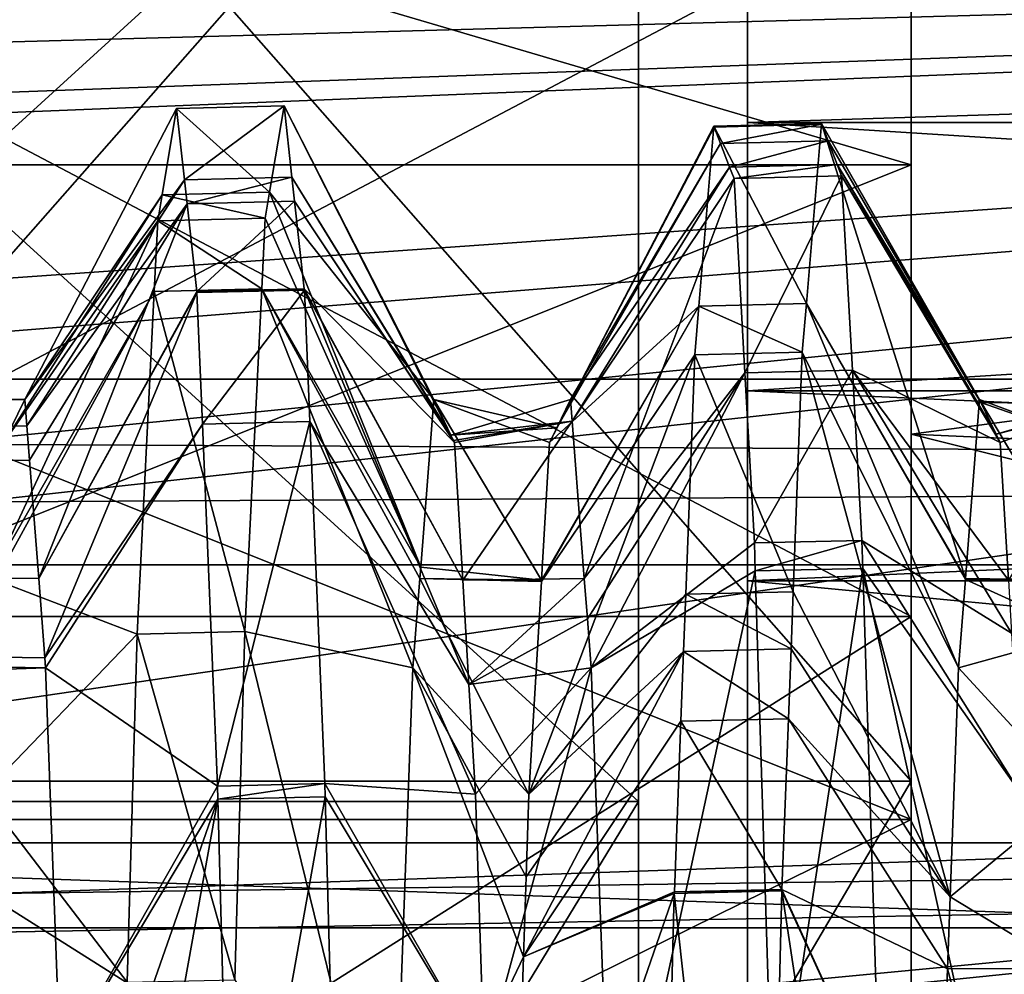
# Model space of a CAD drawing. Extents: x 0 to 200, y 18 to 95.
# Tile 190 of 491: x 67.87 to 69.67, y 56.14 to 57.89. Entities that reach past the tile are written whole.
import ezdxf

# ---------------------------------------------------------------- set-up
doc = ezdxf.new("R2010")
doc.units = 0

msp = doc.modelspace()

# ---------------------------------------------------------------- linework, layer by layer
for points in [[(69.499992, 58.127014, 271), (69.499992, 60.327015, 271), (69.499992, 57.125778, 266.436615)], [(69.499992, 60.327015, 271), (69.499992, 59.329838, 265.986847), (69.499992, 57.125778, 266.436615)], [(69.499992, 56.490116, 261.736908), (66.999992, 59.329838, 265.986847), (66.999992, 56.490116, 261.736908)], [(69.499992, 59.329838, 265.986847), (66.999992, 59.329838, 265.986847), (69.499992, 56.490116, 261.736908)], [(69.499992, 59.329838, 276.013153), (69.499992, 56.490116, 280.263092), (66.999992, 56.490116, 280.263092)], [(66.999992, 59.329838, 276.013153), (69.499992, 59.329838, 276.013153), (66.999992, 56.490116, 280.263092)], [(69.499992, 57.125778, 266.436615), (69.499992, 59.329838, 265.986847), (69.499992, 54.306, 262.711578)], [(69.499992, 59.329838, 265.986847), (69.499992, 56.490116, 261.736908), (69.499992, 54.306, 262.711578)], [(69.499992, 59.329838, 276.013153), (69.499992, 57.125778, 275.563385), (69.499992, 56.490116, 280.263092)], [(69.499992, 59.329838, 276.013153), (69.499992, 58.127014, 271), (69.499992, 57.125778, 275.563385)], [(69.499992, 58.503326, 275.104248), (69.499992, 59.132069, 276.222046), (69.499992, 57.61932, 277)], [(69.499992, 59.132069, 276.222046), (69.499992, 58.11018, 278.110321), (69.499992, 57.61932, 277)], [(66.999992, 58.968403, 263.375061), (100.857979, 56.147953, 260.252533), (66.999992, 55.257084, 259.53186)], [(122.799995, 57.297775, 280.72522), (66.999992, 58.968403, 278.624939), (66.999992, 55.257084, 282.468109)], [(66.999992, 58.968403, 263.375061), (101.619339, 56.713158, 260.703735), (100.857979, 56.147953, 260.252533)], [(66.999992, 58.968403, 263.375061), (102.531059, 57.141083, 261.13797), (101.619339, 56.713158, 260.703735)], [(66.999992, 58.968403, 263.375061), (103.638268, 57.660767, 261.665283), (102.531059, 57.141083, 261.13797)], [(122.799995, 58.968403, 278.624939), (66.999992, 58.968403, 278.624939), (122.799995, 57.297775, 280.72522)], [(66.999992, 58.968403, 263.375061), (103.960701, 57.746113, 261.767151), (103.638268, 57.660767, 261.665283)], [(66.999992, 58.968403, 263.375061), (105.602844, 58.180782, 262.28595), (103.960701, 57.746113, 261.767151)], [(66.499992, 58.731163, 268.374268), (68.999992, 56.452629, 263.642822), (66.499992, 56.452629, 263.642822)], [(66.499992, 58.731163, 268.374268), (68.999992, 58.731163, 268.374268), (68.999992, 56.452629, 263.642822)], [(68.999992, 58.731163, 273.625732), (66.499992, 58.731163, 273.625732), (66.499992, 56.452629, 278.357178)], [(68.999992, 56.452629, 278.357178), (68.999992, 58.731163, 273.625732), (66.499992, 56.452629, 278.357178)], [(68.999992, 55.477016, 271), (68.999992, 58.731163, 273.625732), (68.999992, 54.371727, 275.125)], [(68.999992, 58.731163, 273.625732), (68.999992, 56.452629, 278.357178), (68.999992, 54.371727, 275.125)], [(68.999992, 56.452629, 263.642822), (68.999992, 58.731163, 268.374268), (68.999992, 55.477016, 271)], [(68.999992, 58.731163, 268.374268), (68.999992, 58.731163, 273.625732), (68.999992, 55.477016, 271)], [(69.499992, 57.61932, 265), (66.499992, 58.503326, 266.895752), (66.499992, 57.61932, 265)], [(69.499992, 58.503326, 266.895752), (66.499992, 58.503326, 266.895752), (69.499992, 57.61932, 265)], [(66.499992, 58.503326, 275.104248), (69.499992, 58.503326, 275.104248), (66.499992, 57.61932, 277)], [(69.499992, 58.503326, 275.104248), (69.499992, 57.61932, 277), (66.499992, 57.61932, 277)], [(69.499992, 58.11018, 263.889679), (69.499992, 58.503326, 266.895752), (69.499992, 57.61932, 265)], [(55.084332, 58.070004, 41.003445), (77.999992, 58.124733, 40.976082), (55.685112, 57.509953, 39.889133)], [(77.999992, 58.124733, 51.023918), (55.291088, 57.908844, 51.467953), (55.932827, 57.236149, 52.511547)], [(55.685112, 57.509953, 39.889133), (77.999992, 58.124733, 40.976082), (55.894001, 57.31522, 39.501682)], [(55.894001, 57.31522, 39.501682), (77.999992, 58.124733, 40.976082), (56.648254, 56.421177, 38.377098)], [(77.999992, 58.124733, 51.023918), (55.932827, 57.236149, 52.511547), (56.522705, 56.617817, 53.470806)], [(77.999992, 58.124733, 51.023918), (56.522705, 56.617817, 53.470806), (56.938103, 56.044952, 54.049088)], [(56.648254, 56.421177, 38.377098), (77.999992, 58.124733, 40.976082), (57.144798, 55.832596, 37.636749)], [(77.999992, 58.124733, 51.023918), (56.938103, 56.044952, 54.049088), (77.999992, 55.020393, 55.12487)], [(57.144798, 55.832596, 37.636749), (77.999992, 58.124733, 40.976082), (57.585098, 55.134129, 37.049129)], [(57.585098, 55.134129, 37.049129), (77.999992, 58.124733, 40.976082), (77.999992, 55.020393, 36.87513)], [(74.999992, 57.853729, 268.574524), (69.499992, 58.127014, 271), (69.499992, 57.125778, 266.436615)], [(69.499992, 58.127014, 271), (74.999992, 57.853729, 273.425476), (69.499992, 57.125778, 275.563385)], [(74.999992, 57.853729, 271), (69.499992, 58.127014, 271), (74.999992, 57.853729, 268.574524)], [(74.999992, 57.853729, 273.425476), (69.499992, 58.127014, 271), (74.999992, 57.853729, 271)], [(66.999992, 58.11018, 263.889679), (69.499992, 56.791424, 262.195343), (66.999992, 56.791424, 262.195343)], [(66.999992, 58.11018, 263.889679), (69.499992, 58.11018, 263.889679), (69.499992, 56.791424, 262.195343)], [(69.499992, 56.791424, 279.804657), (69.499992, 58.11018, 278.110321), (66.999992, 56.791424, 279.804657)], [(69.499992, 58.11018, 278.110321), (66.999992, 58.11018, 278.110321), (66.999992, 56.791424, 279.804657)], [(69.499992, 57.61932, 277), (69.499992, 58.11018, 278.110321), (69.499992, 56.419548, 278.71344)], [(69.499992, 58.11018, 278.110321), (69.499992, 56.791424, 279.804657), (69.499992, 56.419548, 278.71344)], [(69.499992, 58.11018, 263.889679), (69.499992, 57.61932, 265), (69.499992, 56.791424, 262.195343)], [(69.199997, 57.945778, 270.181091), (69.199997, 57.696964, 268.562225), (69.199997, 55.847462, 269.499878)], [(69.199997, 55.977016, 271), (69.199997, 57.945778, 270.181091), (69.199997, 55.847462, 269.499878)], [(69.199997, 57.945778, 271.818909), (69.199997, 55.977016, 271), (69.199997, 55.847462, 272.500153)], [(69.199997, 57.696964, 273.437744), (69.199997, 57.945778, 271.818909), (69.199997, 55.847462, 272.500153)], [(69.199997, 57.945778, 271.818909), (69.199997, 57.945778, 270.181091), (69.199997, 55.977016, 271)], [(69.199997, 57.945778, 270.181091), (76.999992, 57.696964, 268.562225), (69.199997, 57.696964, 268.562225)], [(69.199997, 57.945778, 270.181091), (76.999992, 57.945778, 270.181091), (76.999992, 57.696964, 268.562225)], [(76.999992, 57.696964, 273.437744), (76.999992, 57.945778, 271.818909), (69.199997, 57.696964, 273.437744)], [(76.999992, 57.945778, 271.818909), (69.199997, 57.945778, 271.818909), (69.199997, 57.696964, 273.437744)], [(74.999992, 57.853729, 268.574524), (69.499992, 57.125778, 266.436615), (74.999992, 56.880943, 266.554504)], [(69.499992, 57.125778, 275.563385), (74.999992, 57.853729, 273.425476), (74.999992, 56.880943, 275.445496)], [(68.126671, 57.564613, 44.471088), (68.153107, 57.722771, 46.204681), (67.875168, 57.189186, 46.868992)], [(68.153107, 57.722771, 46.204681), (68.167618, 57.59219, 47.149849), (67.875168, 57.189186, 46.868992)], [(68.323792, 57.569469, 44.470646), (68.153107, 57.722771, 46.204681), (68.126671, 57.564613, 44.471088)], [(68.350243, 57.727684, 46.205978), (68.153107, 57.722771, 46.204681), (68.323792, 57.569469, 44.470646)], [(68.153107, 57.722771, 46.204681), (68.350243, 57.727684, 46.205978), (68.167618, 57.59219, 47.149849)], [(68.350243, 57.727684, 46.205978), (68.364738, 57.597122, 47.150391), (68.167618, 57.59219, 47.149849)], [(68.350243, 57.727684, 46.205978), (68.323792, 57.569469, 44.470646), (68.624825, 57.189186, 45.131008)], [(68.364738, 57.597122, 47.150391), (68.350243, 57.727684, 46.205978), (68.656303, 57.124199, 47.103168)], [(68.350243, 57.727684, 46.205978), (68.624825, 57.189186, 45.131008), (68.656303, 57.124199, 47.103168)], [(69.199997, 57.696964, 268.562225), (69.199997, 56.857018, 267), (69.199997, 55.847462, 269.499878)], [(69.199997, 56.857018, 275), (69.199997, 57.696964, 273.437744), (69.199997, 55.847462, 272.500153)], [(69.199997, 57.696964, 268.562225), (69.199997, 57.205116, 267), (69.199997, 56.857018, 267)], [(69.199997, 57.205116, 275), (69.199997, 57.696964, 273.437744), (69.199997, 56.857018, 275)], [(69.199997, 57.696964, 268.562225), (76.999992, 57.205116, 267), (69.199997, 57.205116, 267)], [(69.199997, 57.696964, 268.562225), (76.999992, 57.696964, 268.562225), (76.999992, 57.205116, 267)], [(76.999992, 57.205116, 275), (76.999992, 57.696964, 273.437744), (69.199997, 57.205116, 275)], [(76.999992, 57.696964, 273.437744), (69.199997, 57.696964, 273.437744), (69.199997, 57.205116, 275)], [(69.138229, 57.690231, 45.224533), (68.850052, 57.137341, 45.295696), (68.83699, 57.110363, 44.47702)], [(69.110596, 57.36042, 43.434547), (69.138229, 57.690231, 45.224533), (68.83699, 57.110363, 44.47702)], [(69.138229, 57.690231, 45.224533), (69.138741, 57.688889, 45.258499), (68.850052, 57.137341, 45.295696)], [(69.138741, 57.688889, 45.258499), (69.150406, 57.658562, 46.025101), (68.850052, 57.137341, 45.295696)], [(69.307724, 57.36517, 43.433342), (69.138229, 57.690231, 45.224533), (69.110596, 57.36042, 43.434547)], [(69.335388, 57.695248, 45.225357), (69.138229, 57.690231, 45.224533), (69.307724, 57.36517, 43.433342)], [(69.138229, 57.690231, 45.224533), (69.335388, 57.695248, 45.225357), (69.138741, 57.688889, 45.258499)], [(69.335388, 57.695248, 45.225357), (69.335876, 57.693947, 45.258156), (69.138741, 57.688889, 45.258499)], [(69.138741, 57.688889, 45.258499), (69.335876, 57.693947, 45.258156), (69.150406, 57.658562, 46.025101)], [(69.335876, 57.693947, 45.258156), (69.347542, 57.663528, 46.025291), (69.150406, 57.658562, 46.025101)], [(69.335388, 57.695248, 45.225357), (69.307724, 57.36517, 43.433342), (69.599365, 56.86137, 43.569729)], [(69.624817, 57.189186, 45.131008), (69.335388, 57.695248, 45.225357), (69.599365, 56.86137, 43.569729)], [(69.335876, 57.693947, 45.258156), (69.335388, 57.695248, 45.225357), (69.624817, 57.189186, 45.131008)], [(69.335876, 57.693947, 45.258156), (69.624817, 57.189186, 45.131008), (69.627403, 57.183849, 45.292973)], [(69.347542, 57.663528, 46.025291), (69.335876, 57.693947, 45.258156), (69.627403, 57.183849, 45.292973)], [(69.150406, 57.658562, 46.025101), (69.347542, 57.663528, 46.025291), (69.166901, 57.615623, 47.110352)], [(69.347542, 57.663528, 46.025291), (69.364037, 57.620487, 47.110867), (69.166901, 57.615623, 47.110352)], [(69.364037, 57.620487, 47.110867), (69.347542, 57.663528, 46.025291), (69.627403, 57.183849, 45.292973)], [(69.150406, 57.658562, 46.025101), (68.87516, 57.189186, 46.868992), (68.850052, 57.137341, 45.295696)], [(69.150406, 57.658562, 46.025101), (69.166901, 57.615623, 47.110352), (68.87516, 57.189186, 46.868992)], [(69.499992, 56.419548, 263.28653), (66.499992, 57.61932, 265), (66.499992, 56.419548, 263.28653)], [(69.499992, 57.61932, 265), (66.499992, 57.61932, 265), (69.499992, 56.419548, 263.28653)], [(66.499992, 57.61932, 277), (69.499992, 57.61932, 277), (66.499992, 56.419548, 278.71344)], [(69.499992, 57.61932, 277), (69.499992, 56.419548, 278.71344), (66.499992, 56.419548, 278.71344)], [(68.87516, 57.189186, 46.868992), (69.166901, 57.615623, 47.110352), (68.878204, 57.150032, 47.055473)], [(69.166901, 57.615623, 47.110352), (69.175049, 57.594402, 47.646629), (68.878204, 57.150032, 47.055473)], [(69.166901, 57.615623, 47.110352), (69.364037, 57.620487, 47.110867), (69.175049, 57.594402, 47.646629)], [(69.364037, 57.620487, 47.110867), (69.372192, 57.59919, 47.648006), (69.175049, 57.594402, 47.646629)], [(69.364037, 57.620487, 47.110867), (69.627403, 57.183849, 45.292973), (69.655579, 57.125675, 47.058197)], [(69.372192, 57.59919, 47.648006), (69.364037, 57.620487, 47.110867), (69.655579, 57.125675, 47.058197)], [(69.499992, 56.791424, 262.195343), (69.499992, 57.61932, 265), (69.499992, 56.419548, 263.28653)], [(67.875168, 57.189186, 46.868992), (68.167618, 57.59219, 47.149849), (67.878914, 57.140907, 47.098942)], [(68.167618, 57.59219, 47.149849), (68.172493, 57.548412, 47.466759), (67.878914, 57.140907, 47.098942)], [(68.167618, 57.59219, 47.149849), (68.364738, 57.597122, 47.150391), (68.172493, 57.548412, 47.466759)], [(68.364738, 57.597122, 47.150391), (68.369614, 57.553291, 47.467445), (68.172493, 57.548412, 47.466759)], [(68.369614, 57.553291, 47.467445), (68.364738, 57.597122, 47.150391), (68.661148, 57.114204, 47.406452)], [(68.364738, 57.597122, 47.150391), (68.656303, 57.124199, 47.103168), (68.661148, 57.114204, 47.406452)], [(68.878204, 57.150032, 47.055473), (69.175049, 57.594402, 47.646629), (68.900612, 56.86137, 48.430271)], [(69.175049, 57.594402, 47.646629), (69.195007, 57.238441, 48.909203), (68.900612, 56.86137, 48.430271)], [(69.175049, 57.594402, 47.646629), (69.372192, 57.59919, 47.648006), (69.195007, 57.238441, 48.909203)], [(69.372192, 57.59919, 47.648006), (69.392143, 57.243187, 48.91058), (69.195007, 57.238441, 48.909203)], [(69.372192, 57.59919, 47.648006), (69.655579, 57.125675, 47.058197), (69.663002, 57.110363, 47.52298)], [(69.392143, 57.243187, 48.91058), (69.372192, 57.59919, 47.648006), (69.663002, 57.110363, 47.52298)], [(68.323792, 57.569469, 44.470646), (68.126671, 57.564613, 44.471088), (68.315865, 57.522041, 43.95042)], [(68.323792, 57.569469, 44.470646), (68.315865, 57.522041, 43.95042), (68.60096, 56.881817, 43.667099)], [(68.624825, 57.189186, 45.131008), (68.323792, 57.569469, 44.470646), (68.60096, 56.881817, 43.667099)], [(68.118744, 57.517197, 43.951347), (68.126671, 57.564613, 44.471088), (67.836983, 57.110363, 44.47702)], [(68.126671, 57.564613, 44.471088), (67.875168, 57.189186, 46.868992), (67.836983, 57.110363, 44.47702)], [(68.315865, 57.522041, 43.95042), (68.126671, 57.564613, 44.471088), (68.118744, 57.517197, 43.951347)], [(68.172493, 57.548412, 47.466759), (68.369614, 57.553291, 47.467445), (68.190376, 57.387554, 48.631092)], [(68.369614, 57.553291, 47.467445), (68.387489, 57.392334, 48.631756), (68.190376, 57.387554, 48.631092)], [(68.387489, 57.392334, 48.631756), (68.369614, 57.553291, 47.467445), (68.663002, 57.110363, 47.52298)], [(68.369614, 57.553291, 47.467445), (68.661148, 57.114204, 47.406452), (68.663002, 57.110363, 47.52298)], [(67.878914, 57.140907, 47.098942), (68.172493, 57.548412, 47.466759), (67.883759, 57.078484, 47.396221)], [(67.883759, 57.078484, 47.396221), (68.172493, 57.548412, 47.466759), (67.90062, 56.86137, 48.430271)], [(68.172493, 57.548412, 47.466759), (68.190376, 57.387554, 48.631092), (67.90062, 56.86137, 48.430271)], [(68.112343, 57.3876, 43.550156), (68.118744, 57.517197, 43.951347), (67.823624, 56.884792, 43.67075)], [(68.118744, 57.517197, 43.951347), (67.836983, 57.110363, 44.47702), (67.823624, 56.884792, 43.67075)], [(68.309456, 57.392384, 43.549), (68.118744, 57.517197, 43.951347), (68.112343, 57.3876, 43.550156)], [(68.315865, 57.522041, 43.95042), (68.118744, 57.517197, 43.951347), (68.309456, 57.392384, 43.549)], [(68.315865, 57.522041, 43.95042), (68.309456, 57.392384, 43.549), (68.60096, 56.881817, 43.667099)], [(68.309456, 57.392384, 43.549), (68.112343, 57.3876, 43.550156), (68.278427, 56.764057, 41.603683)], [(68.190376, 57.387554, 48.631092), (68.387489, 57.392334, 48.631756), (68.190605, 57.385468, 48.646187)], [(68.387489, 57.392334, 48.631756), (68.387733, 57.390083, 48.648033), (68.190605, 57.385468, 48.646187)], [(68.190605, 57.385468, 48.646187), (68.387733, 57.390083, 48.648033), (68.2006, 57.14431, 49.258858)], [(68.387733, 57.390083, 48.648033), (68.39772, 57.149017, 49.26041), (68.2006, 57.14431, 49.258858)], [(68.309456, 57.392384, 43.549), (68.278427, 56.764057, 41.603683), (68.586639, 56.697403, 42.788807)], [(68.599373, 56.86137, 43.569729), (68.309456, 57.392384, 43.549), (68.586639, 56.697403, 42.788807)], [(68.60096, 56.881817, 43.667099), (68.309456, 57.392384, 43.549), (68.599373, 56.86137, 43.569729)], [(68.387733, 57.390083, 48.648033), (68.387489, 57.392334, 48.631756), (68.677948, 56.858009, 48.424969)], [(68.387489, 57.392334, 48.631756), (68.663002, 57.110363, 47.52298), (68.677948, 56.858009, 48.424969)], [(68.39772, 57.149017, 49.26041), (68.387733, 57.390083, 48.648033), (68.689262, 56.666901, 49.10807)], [(68.387733, 57.390083, 48.648033), (68.677948, 56.858009, 48.424969), (68.689262, 56.666901, 49.10807)], [(68.112343, 57.3876, 43.550156), (67.822037, 56.858009, 43.575031), (68.081299, 56.759315, 41.605183)], [(68.112343, 57.3876, 43.550156), (67.823624, 56.884792, 43.67075), (67.822037, 56.858009, 43.575031)], [(68.190376, 57.387554, 48.631092), (68.190605, 57.385468, 48.646187), (67.90062, 56.86137, 48.430271)], [(67.90062, 56.86137, 48.430271), (68.190605, 57.385468, 48.646187), (67.911903, 56.716022, 49.122513)], [(68.190605, 57.385468, 48.646187), (68.2006, 57.14431, 49.258858), (67.911903, 56.716022, 49.122513)], [(68.278427, 56.764057, 41.603683), (68.112343, 57.3876, 43.550156), (68.081299, 56.759315, 41.605183)], [(69.110596, 57.36042, 43.434547), (68.822044, 56.858009, 43.575031), (68.821907, 56.855728, 43.566864)], [(69.103119, 57.271255, 42.950619), (69.110596, 57.36042, 43.434547), (68.821907, 56.855728, 43.566864)], [(69.110596, 57.36042, 43.434547), (68.83699, 57.110363, 44.47702), (68.822044, 56.858009, 43.575031)], [(69.300255, 57.276001, 42.949223), (69.110596, 57.36042, 43.434547), (69.103119, 57.271255, 42.950619)], [(69.307724, 57.36517, 43.433342), (69.110596, 57.36042, 43.434547), (69.300255, 57.276001, 42.949223)], [(69.307724, 57.36517, 43.433342), (69.300255, 57.276001, 42.949223), (69.586639, 56.697403, 42.788807)], [(69.599236, 56.859604, 43.561329), (69.307724, 57.36517, 43.433342), (69.586639, 56.697403, 42.788807)], [(69.599365, 56.86137, 43.569729), (69.307724, 57.36517, 43.433342), (69.599236, 56.859604, 43.561329)], [(122.799995, 55.257084, 282.468109), (122.799995, 57.297775, 280.72522), (66.999992, 55.257084, 282.468109)], [(69.103119, 57.271255, 42.950619), (68.821907, 56.855728, 43.566864), (68.79882, 56.465813, 42.173164)], [(69.086441, 56.832352, 41.946114), (69.103119, 57.271255, 42.950619), (68.79882, 56.465813, 42.173164)], [(69.283577, 56.836872, 41.944134), (69.103119, 57.271255, 42.950619), (69.086441, 56.832352, 41.946114)], [(69.300255, 57.276001, 42.949223), (69.103119, 57.271255, 42.950619), (69.283577, 56.836872, 41.944134)], [(69.300255, 57.276001, 42.949223), (69.283577, 56.836872, 41.944134), (69.571136, 56.27758, 41.912701)], [(69.586639, 56.697403, 42.788807), (69.300255, 57.276001, 42.949223), (69.571136, 56.27758, 41.912701)], [(110.863342, 56.886276, 275.501373), (44.499992, 57.227016, 272.913177), (41.911797, 56.886276, 275.501373)], [(44.499992, 57.227016, 272.913177), (108.275154, 57.227016, 272.913177), (47.088192, 56.886276, 270.324982)], [(108.275154, 57.227016, 272.913177), (44.499992, 57.227016, 272.913177), (110.863342, 56.886276, 275.501373)], [(108.275154, 57.227016, 272.913177), (105.686966, 56.886276, 270.324982), (47.088192, 56.886276, 270.324982)], [(55.680336, 57.227013, 46.006924), (67.875168, 57.189186, 46.868992), (55.873707, 57.006516, 48.08839)], [(67.875168, 57.189186, 46.868992), (55.680336, 57.227013, 46.006924), (67.836983, 57.110363, 44.47702)], [(68.900612, 56.86137, 48.430271), (69.195007, 57.238441, 48.909203), (68.906334, 56.787659, 48.781338)], [(68.906334, 56.787659, 48.781338), (69.195007, 57.238441, 48.909203), (68.913345, 56.697403, 49.211193)], [(69.195007, 57.238441, 48.909203), (69.212494, 56.926552, 50.01545), (68.913345, 56.697403, 49.211193)], [(69.195007, 57.238441, 48.909203), (69.392143, 57.243187, 48.91058), (69.212494, 56.926552, 50.01545)], [(69.392143, 57.243187, 48.91058), (69.40963, 56.931103, 50.01738), (69.212494, 56.926552, 50.01545)], [(69.392143, 57.243187, 48.91058), (69.67794, 56.858009, 48.424969), (69.68367, 56.761288, 48.770702)], [(69.40963, 56.931103, 50.01738), (69.392143, 57.243187, 48.91058), (69.68367, 56.761288, 48.770702)], [(69.392143, 57.243187, 48.91058), (69.663002, 57.110363, 47.52298), (69.67794, 56.858009, 48.424969)], [(76.999992, 57.205116, 267), (76.999992, 56.857018, 267), (69.199997, 56.857018, 267)], [(69.199997, 57.205116, 267), (76.999992, 57.205116, 267), (69.199997, 56.857018, 267)], [(76.999992, 56.857018, 275), (69.199997, 57.205116, 275), (69.199997, 56.857018, 275)], [(76.999992, 57.205116, 275), (69.199997, 57.205116, 275), (76.999992, 56.857018, 275)], [(67.875168, 57.189186, 46.868992), (67.878914, 57.140907, 47.098942), (55.873707, 57.006516, 48.08839)], [(68.624825, 57.189186, 45.131008), (68.60096, 56.881817, 43.667099), (68.822044, 56.858009, 43.575031)], [(68.83699, 57.110363, 44.47702), (68.624825, 57.189186, 45.131008), (68.822044, 56.858009, 43.575031)], [(68.850052, 57.137341, 45.295696), (68.624825, 57.189186, 45.131008), (68.83699, 57.110363, 44.47702)], [(68.624825, 57.189186, 45.131008), (68.850052, 57.137341, 45.295696), (68.656303, 57.124199, 47.103168)], [(68.850052, 57.137341, 45.295696), (68.87516, 57.189186, 46.868992), (68.656303, 57.124199, 47.103168)], [(68.87516, 57.189186, 46.868992), (68.878204, 57.150032, 47.055473), (68.656303, 57.124199, 47.103168)], [(69.624817, 57.189186, 45.131008), (69.599365, 56.86137, 43.569729), (69.822044, 56.858009, 43.575031)], [(69.836983, 57.110363, 44.47702), (69.624817, 57.189186, 45.131008), (69.822044, 56.858009, 43.575031)], [(69.627403, 57.183849, 45.292973), (69.624817, 57.189186, 45.131008), (69.836983, 57.110363, 44.47702)], [(69.871132, 57.180855, 46.616238), (69.627403, 57.183849, 45.292973), (69.836983, 57.110363, 44.47702)], [(69.627403, 57.183849, 45.292973), (69.871132, 57.180855, 46.616238), (69.655579, 57.125675, 47.058197)], [(69.655579, 57.125675, 47.058197), (69.875168, 57.189186, 46.868992), (69.663002, 57.110363, 47.52298)], [(69.871132, 57.180855, 46.616238), (69.875168, 57.189186, 46.868992), (69.655579, 57.125675, 47.058197)], [(69.663002, 57.110363, 47.52298), (69.875168, 57.189186, 46.868992), (69.67794, 56.858009, 48.424969)], [(67.878914, 57.140907, 47.098942), (67.883759, 57.078484, 47.396221), (55.873707, 57.006516, 48.08839)], [(67.911903, 56.716022, 49.122513), (68.2006, 57.14431, 49.258858), (67.913345, 56.697403, 49.211193)], [(67.913345, 56.697403, 49.211193), (68.2006, 57.14431, 49.258858), (68.228119, 56.480961, 50.944122)], [(68.2006, 57.14431, 49.258858), (68.39772, 57.149017, 49.26041), (68.228119, 56.480961, 50.944122)], [(68.39772, 57.149017, 49.26041), (68.42524, 56.485291, 50.94648), (68.228119, 56.480961, 50.944122)], [(68.42524, 56.485291, 50.94648), (68.39772, 57.149017, 49.26041), (68.701172, 56.465813, 49.826836)], [(68.39772, 57.149017, 49.26041), (68.689262, 56.666901, 49.10807), (68.701172, 56.465813, 49.826836)], [(68.656303, 57.124199, 47.103168), (68.878204, 57.150032, 47.055473), (68.661148, 57.114204, 47.406452)], [(68.661148, 57.114204, 47.406452), (68.878204, 57.150032, 47.055473), (68.663002, 57.110363, 47.52298)], [(68.663002, 57.110363, 47.52298), (68.878204, 57.150032, 47.055473), (68.677948, 56.858009, 48.424969)], [(68.878204, 57.150032, 47.055473), (68.900612, 56.86137, 48.430271), (68.677948, 56.858009, 48.424969)], [(74.999992, 55.748978, 264.203949), (69.499992, 57.125778, 266.436615), (69.499992, 54.306, 262.711578)], [(69.499992, 57.125778, 275.563385), (74.999992, 55.748978, 277.796051), (69.499992, 54.306, 279.288422)], [(69.499992, 56.490116, 280.263092), (69.499992, 57.125778, 275.563385), (69.499992, 54.306, 279.288422)], [(74.999992, 56.880943, 266.554504), (69.499992, 57.125778, 266.436615), (74.999992, 55.748978, 264.203949)], [(69.499992, 57.125778, 275.563385), (74.999992, 56.880943, 275.445496), (74.999992, 55.748978, 277.796051)], [(55.873707, 57.006516, 48.08839), (67.883759, 57.078484, 47.396221), (55.966595, 56.891693, 48.432716)], [(55.966595, 56.891693, 48.432716), (67.883759, 57.078484, 47.396221), (67.90062, 56.86137, 48.430271)], [(69.212494, 56.926552, 50.01545), (69.214088, 56.875633, 50.107437), (68.913345, 56.697403, 49.211193)], [(69.212494, 56.926552, 50.01545), (69.40963, 56.931103, 50.01738), (69.214088, 56.875633, 50.107437)], [(69.40963, 56.931103, 50.01738), (69.411232, 56.879929, 50.109814), (69.214088, 56.875633, 50.107437)], [(69.40963, 56.931103, 50.01738), (69.68367, 56.761288, 48.770702), (69.701172, 56.465813, 49.826836)], [(69.411232, 56.879929, 50.109814), (69.40963, 56.931103, 50.01738), (69.701172, 56.465813, 49.826836)], [(113.275154, 55.887272, 277.913177), (110.863342, 56.886276, 275.501373), (39.5, 55.887272, 277.913177)], [(110.863342, 56.886276, 275.501373), (41.911797, 56.886276, 275.501373), (39.5, 55.887272, 277.913177)], [(47.088192, 56.886276, 270.324982), (105.686966, 56.886276, 270.324982), (49.499989, 55.887272, 267.913177)], [(105.686966, 56.886276, 270.324982), (103.275146, 55.887272, 267.913177), (49.499989, 55.887272, 267.913177)], [(55.966595, 56.891693, 48.432716), (67.913345, 56.697403, 49.211193), (56.443096, 56.302643, 50.199165)], [(55.966595, 56.891693, 48.432716), (67.911903, 56.716022, 49.122513), (67.913345, 56.697403, 49.211193)], [(55.966595, 56.891693, 48.432716), (67.90062, 56.86137, 48.430271), (67.911903, 56.716022, 49.122513)], [(68.60096, 56.881817, 43.667099), (68.599373, 56.86137, 43.569729), (68.822044, 56.858009, 43.575031)], [(68.913345, 56.697403, 49.211193), (69.214088, 56.875633, 50.107437), (68.95153, 55.663177, 51.369469)], [(69.214088, 56.875633, 50.107437), (69.247665, 55.805084, 52.041435), (68.95153, 55.663177, 51.369469)], [(69.214088, 56.875633, 50.107437), (69.411232, 56.879929, 50.109814), (69.247665, 55.805084, 52.041435)], [(69.411232, 56.879929, 50.109814), (69.444817, 55.808437, 52.045254), (69.247665, 55.805084, 52.041435)], [(69.411232, 56.879929, 50.109814), (69.701172, 56.465813, 49.826836), (69.736008, 55.414276, 51.741844)], [(69.444817, 55.808437, 52.045254), (69.411232, 56.879929, 50.109814), (69.736008, 55.414276, 51.741844)], [(68.081299, 56.759315, 41.605183), (67.822037, 56.858009, 43.575031), (67.798813, 56.465813, 42.173164)], [(68.599373, 56.86137, 43.569729), (68.586639, 56.697403, 42.788807), (68.79882, 56.465813, 42.173164)], [(68.821907, 56.855728, 43.566864), (68.599373, 56.86137, 43.569729), (68.79882, 56.465813, 42.173164)], [(68.822044, 56.858009, 43.575031), (68.599373, 56.86137, 43.569729), (68.821907, 56.855728, 43.566864)], [(68.677948, 56.858009, 48.424969), (68.900612, 56.86137, 48.430271), (68.689262, 56.666901, 49.10807)], [(68.900612, 56.86137, 48.430271), (68.906334, 56.787659, 48.781338), (68.689262, 56.666901, 49.10807)], [(69.199997, 56.857018, 267), (69.199997, 56.114868, 265.546295), (69.199997, 55.462631, 268.044128)], [(69.199997, 55.847462, 269.499878), (69.199997, 56.857018, 267), (69.199997, 55.462631, 268.044128)], [(69.199997, 56.114868, 276.453705), (69.199997, 56.857018, 275), (69.199997, 55.462631, 273.955872)], [(69.199997, 56.857018, 275), (69.199997, 55.847462, 272.500153), (69.199997, 55.462631, 273.955872)], [(69.199997, 56.857018, 267), (76.999992, 56.114868, 265.546295), (69.199997, 56.114868, 265.546295)], [(69.199997, 56.857018, 267), (76.999992, 56.857018, 267), (76.999992, 56.114868, 265.546295)], [(76.999992, 56.114868, 276.453705), (76.999992, 56.857018, 275), (69.199997, 56.114868, 276.453705)], [(76.999992, 56.857018, 275), (69.199997, 56.857018, 275), (69.199997, 56.114868, 276.453705)], [(69.816315, 56.761288, 43.229298), (69.599236, 56.859604, 43.561329), (69.586639, 56.697403, 42.788807)], [(69.599365, 56.86137, 43.569729), (69.599236, 56.859604, 43.561329), (69.822044, 56.858009, 43.575031)], [(69.822044, 56.858009, 43.575031), (69.599236, 56.859604, 43.561329), (69.816315, 56.761288, 43.229298)], [(69.082458, 56.72768, 41.706558), (69.086441, 56.832352, 41.946114), (68.79882, 56.465813, 42.173164)], [(69.279594, 56.732189, 41.704521), (69.086441, 56.832352, 41.946114), (69.082458, 56.72768, 41.706558)], [(69.283577, 56.836872, 41.944134), (69.086441, 56.832352, 41.946114), (69.279594, 56.732189, 41.704521)], [(69.283577, 56.836872, 41.944134), (69.279594, 56.732189, 41.704521), (69.571136, 56.27758, 41.912701)], [(66.999992, 56.791424, 262.195343), (69.499992, 55.211784, 260.74118), (66.999992, 55.211784, 260.74118)], [(66.999992, 56.791424, 262.195343), (69.499992, 56.791424, 262.195343), (69.499992, 55.211784, 260.74118)], [(69.499992, 55.211784, 281.25882), (69.499992, 56.791424, 279.804657), (66.999992, 55.211784, 281.25882)], [(69.499992, 56.791424, 279.804657), (66.999992, 56.791424, 279.804657), (66.999992, 55.211784, 281.25882)], [(68.906334, 56.787659, 48.781338), (68.913345, 56.697403, 49.211193), (68.689262, 56.666901, 49.10807)], [(69.499992, 56.419548, 278.71344), (69.499992, 56.791424, 279.804657), (69.499992, 54.940464, 280.192535)], [(69.499992, 56.791424, 279.804657), (69.499992, 55.211784, 281.25882), (69.499992, 54.940464, 280.192535)], [(69.499992, 56.791424, 262.195343), (69.499992, 56.419548, 263.28653), (69.499992, 55.211784, 260.74118)], [(68.081299, 56.759315, 41.605183), (67.798813, 56.465813, 42.173164), (68.062706, 56.12149, 40.562744)], [(68.259819, 56.125694, 40.560162), (68.081299, 56.759315, 41.605183), (68.062706, 56.12149, 40.562744)], [(68.278427, 56.764057, 41.603683), (68.081299, 56.759315, 41.605183), (68.259819, 56.125694, 40.560162)], [(68.278427, 56.764057, 41.603683), (68.259819, 56.125694, 40.560162), (68.548454, 55.663177, 40.630531)], [(68.586639, 56.697403, 42.788807), (68.278427, 56.764057, 41.603683), (68.548454, 55.663177, 40.630531)], [(69.816315, 56.761288, 43.229298), (69.586639, 56.697403, 42.788807), (69.79882, 56.465813, 42.173164)], [(69.082458, 56.72768, 41.706558), (68.793793, 56.314308, 41.897259), (68.788948, 56.167896, 41.630619)], [(69.077599, 56.599651, 41.413548), (69.082458, 56.72768, 41.706558), (68.788948, 56.167896, 41.630619)], [(69.082458, 56.72768, 41.706558), (68.79882, 56.465813, 42.173164), (68.793793, 56.314308, 41.897259)], [(69.274734, 56.604111, 41.411366), (69.082458, 56.72768, 41.706558), (69.077599, 56.599651, 41.413548)], [(69.279594, 56.732189, 41.704521), (69.082458, 56.72768, 41.706558), (69.274734, 56.604111, 41.411366)], [(69.279594, 56.732189, 41.704521), (69.274734, 56.604111, 41.411366), (69.571136, 56.27758, 41.912701)], [(56.443096, 56.302643, 50.199165), (67.913345, 56.697403, 49.211193), (67.940079, 55.973377, 50.72213)], [(67.913345, 56.697403, 49.211193), (68.228119, 56.480961, 50.944122), (67.940079, 55.973377, 50.72213)], [(68.788948, 56.167896, 41.630619), (68.586639, 56.697403, 42.788807), (68.548454, 55.663177, 40.630531)], [(68.793793, 56.314308, 41.897259), (68.586639, 56.697403, 42.788807), (68.788948, 56.167896, 41.630619)], [(68.79882, 56.465813, 42.173164), (68.586639, 56.697403, 42.788807), (68.793793, 56.314308, 41.897259)], [(68.689262, 56.666901, 49.10807), (68.913345, 56.697403, 49.211193), (68.701172, 56.465813, 49.826836)], [(68.701172, 56.465813, 49.826836), (68.913345, 56.697403, 49.211193), (68.717415, 55.975582, 50.71962)], [(68.717415, 55.975582, 50.71962), (68.913345, 56.697403, 49.211193), (68.95153, 55.663177, 51.369469)], [(69.79882, 56.465813, 42.173164), (69.586639, 56.697403, 42.788807), (69.571136, 56.27758, 41.912701)], [(69.065704, 56.286716, 40.697342), (69.077599, 56.599651, 41.413548), (68.788948, 56.167896, 41.630619)], [(69.262848, 56.291279, 40.695347), (69.077599, 56.599651, 41.413548), (69.065704, 56.286716, 40.697342)], [(69.274734, 56.604111, 41.411366), (69.077599, 56.599651, 41.413548), (69.262848, 56.291279, 40.695347)], [(69.274734, 56.604111, 41.411366), (69.262848, 56.291279, 40.695347), (69.566277, 56.145874, 41.637852)], [(69.571136, 56.27758, 41.912701), (69.274734, 56.604111, 41.411366), (69.566277, 56.145874, 41.637852)], [(69.499992, 52.24017, 258.897186), (66.999992, 56.490116, 261.736908), (66.999992, 52.24017, 258.897186)], [(69.499992, 56.490116, 261.736908), (66.999992, 56.490116, 261.736908), (69.499992, 52.24017, 258.897186)], [(69.499992, 56.490116, 280.263092), (69.499992, 52.24017, 283.102814), (66.999992, 52.24017, 283.102814)], [(66.999992, 56.490116, 280.263092), (69.499992, 56.490116, 280.263092), (66.999992, 52.24017, 283.102814)], [(69.499992, 54.306, 262.711578), (69.499992, 56.490116, 261.736908), (69.499992, 50.185715, 260.509247)], [(69.499992, 56.490116, 261.736908), (69.499992, 52.24017, 258.897186), (69.499992, 50.185715, 260.509247)], [(69.499992, 56.490116, 280.263092), (69.499992, 54.306, 279.288422), (69.499992, 52.24017, 283.102814)], [(68.228119, 56.480961, 50.944122), (68.228767, 56.457012, 50.979378), (67.940079, 55.973377, 50.72213)], [(68.228119, 56.480961, 50.944122), (68.42524, 56.485291, 50.94648), (68.228767, 56.457012, 50.979378)], [(68.42524, 56.485291, 50.94648), (68.425888, 56.461353, 50.98172), (68.228767, 56.457012, 50.979378)], [(68.425888, 56.461353, 50.98172), (68.42524, 56.485291, 50.94648), (68.717415, 55.975582, 50.71962)], [(68.42524, 56.485291, 50.94648), (68.701172, 56.465813, 49.826836), (68.717415, 55.975582, 50.71962)], [(66.499992, 56.452629, 263.642822), (68.999992, 52.346844, 260.368561), (66.499992, 52.346844, 260.368561)], [(66.499992, 56.452629, 263.642822), (68.999992, 56.452629, 263.642822), (68.999992, 52.346844, 260.368561)], [(68.999992, 56.452629, 278.357178), (66.499992, 56.452629, 278.357178), (66.499992, 52.346844, 281.631439)], [(68.999992, 52.346844, 281.631439), (68.999992, 56.452629, 278.357178), (66.499992, 52.346844, 281.631439)], [(68.062706, 56.12149, 40.562744), (67.798813, 56.465813, 42.173164), (67.768806, 55.559891, 40.523346)], [(67.940079, 55.973377, 50.72213), (68.228767, 56.457012, 50.979378), (67.95153, 55.663177, 51.369469)], [(67.95153, 55.663177, 51.369469), (68.228767, 56.457012, 50.979378), (67.968208, 55.008427, 52.185619)], [(68.228767, 56.457012, 50.979378), (68.254501, 55.504646, 52.381523), (67.968208, 55.008427, 52.185619)], [(68.228767, 56.457012, 50.979378), (68.425888, 56.461353, 50.98172), (68.254501, 55.504646, 52.381523)], [(68.425888, 56.461353, 50.98172), (68.451622, 55.508625, 52.384224), (68.254501, 55.504646, 52.381523)], [(68.425888, 56.461353, 50.98172), (68.717415, 55.975582, 50.71962), (68.451622, 55.508625, 52.384224)], [(68.999992, 54.371727, 275.125), (68.999992, 56.452629, 278.357178), (68.999992, 51.352016, 278.144714)], [(68.999992, 56.452629, 278.357178), (68.999992, 52.346844, 281.631439), (68.999992, 51.352016, 278.144714)], [(68.999992, 56.452629, 263.642822), (68.999992, 54.371727, 266.875), (68.999992, 52.346844, 260.368561)], [(68.999992, 56.452629, 263.642822), (68.999992, 55.477016, 271), (68.999992, 54.371727, 266.875)], [(69.79882, 56.465813, 42.173164), (69.571136, 56.27758, 41.912701), (69.788223, 56.146187, 41.59108)], [(69.499992, 54.940464, 261.807465), (66.499992, 56.419548, 263.28653), (66.499992, 54.940464, 261.807465)], [(69.499992, 56.419548, 263.28653), (66.499992, 56.419548, 263.28653), (69.499992, 54.940464, 261.807465)], [(66.499992, 56.419548, 278.71344), (69.499992, 56.419548, 278.71344), (66.499992, 54.940464, 280.192535)], [(69.499992, 56.419548, 278.71344), (69.499992, 54.940464, 280.192535), (66.499992, 54.940464, 280.192535)], [(69.499992, 55.211784, 260.74118), (69.499992, 56.419548, 263.28653), (69.499992, 54.940464, 261.807465)], [(65.999992, 56.377014, 46), (70.499992, 56.221222, 44.318691), (65.999992, 56.221222, 44.318691)], [(65.999992, 56.377014, 46), (70.499992, 56.377014, 46), (70.499992, 56.221222, 44.318691)], [(70.499992, 56.377014, 46), (65.999992, 56.377014, 46), (65.999992, 56.221222, 47.681309)], [(70.499992, 56.221222, 47.681309), (70.499992, 56.377014, 46), (65.999992, 56.221222, 47.681309)], [(56.443096, 56.302643, 50.199165), (67.940079, 55.973377, 50.72213), (57.277603, 55.083996, 52.1861)], [(69.262749, 56.288658, 40.68935), (69.065605, 56.284084, 40.691322), (69.225929, 54.824539, 38.756821)], [(69.262749, 56.288658, 40.68935), (69.065704, 56.286716, 40.697342), (69.065605, 56.284084, 40.691322)], [(69.262749, 56.288658, 40.68935), (69.262848, 56.291279, 40.695347), (69.065704, 56.286716, 40.697342)], [(69.262749, 56.288658, 40.68935), (69.225929, 54.824539, 38.756821), (69.520798, 54.577843, 39.277653)], [(69.262848, 56.291279, 40.695347), (69.262749, 56.288658, 40.68935), (69.548454, 55.663177, 40.630531)], [(69.548454, 55.663177, 40.630531), (69.262749, 56.288658, 40.68935), (69.520798, 54.577843, 39.277653)], [(69.566277, 56.145874, 41.637852), (69.262848, 56.291279, 40.695347), (69.548454, 55.663177, 40.630531)], [(69.065605, 56.284084, 40.691322), (68.763977, 55.414276, 40.258156), (69.028778, 54.820141, 38.759365)], [(69.065605, 56.284084, 40.691322), (68.788948, 56.167896, 41.630619), (68.763977, 55.414276, 40.258156)], [(69.065605, 56.284084, 40.691322), (69.065704, 56.286716, 40.697342), (68.788948, 56.167896, 41.630619)], [(69.225929, 54.824539, 38.756821), (69.065605, 56.284084, 40.691322), (69.028778, 54.820141, 38.759365)], [(69.788223, 56.146187, 41.59108), (69.571136, 56.27758, 41.912701), (69.566277, 56.145874, 41.637852)], [(65.999992, 56.221222, 44.318691), (70.499992, 55.759136, 42.694637), (65.999992, 55.759136, 42.694637)], [(65.999992, 56.221222, 44.318691), (70.499992, 56.221222, 44.318691), (70.499992, 55.759136, 42.694637)], [(70.499992, 56.221222, 47.681309), (65.999992, 56.221222, 47.681309), (65.999992, 55.759136, 49.305363)], [(70.499992, 55.759136, 49.305363), (70.499992, 56.221222, 47.681309), (65.999992, 55.759136, 49.305363)], [(68.788948, 56.167896, 41.630619), (68.548454, 55.663177, 40.630531), (68.763977, 55.414276, 40.258156)], [(66.999992, 55.257084, 259.53186), (100.857979, 56.147953, 260.252533), (99.651787, 55.252529, 259.53772)], [(69.566277, 56.145874, 41.637852), (69.548454, 55.663177, 40.630531), (69.763977, 55.414276, 40.258156)], [(69.788223, 56.146187, 41.59108), (69.566277, 56.145874, 41.637852), (69.763977, 55.414276, 40.258156)]]:
    msp.add_3dface(points)

doc.saveas('drawing.dxf')
